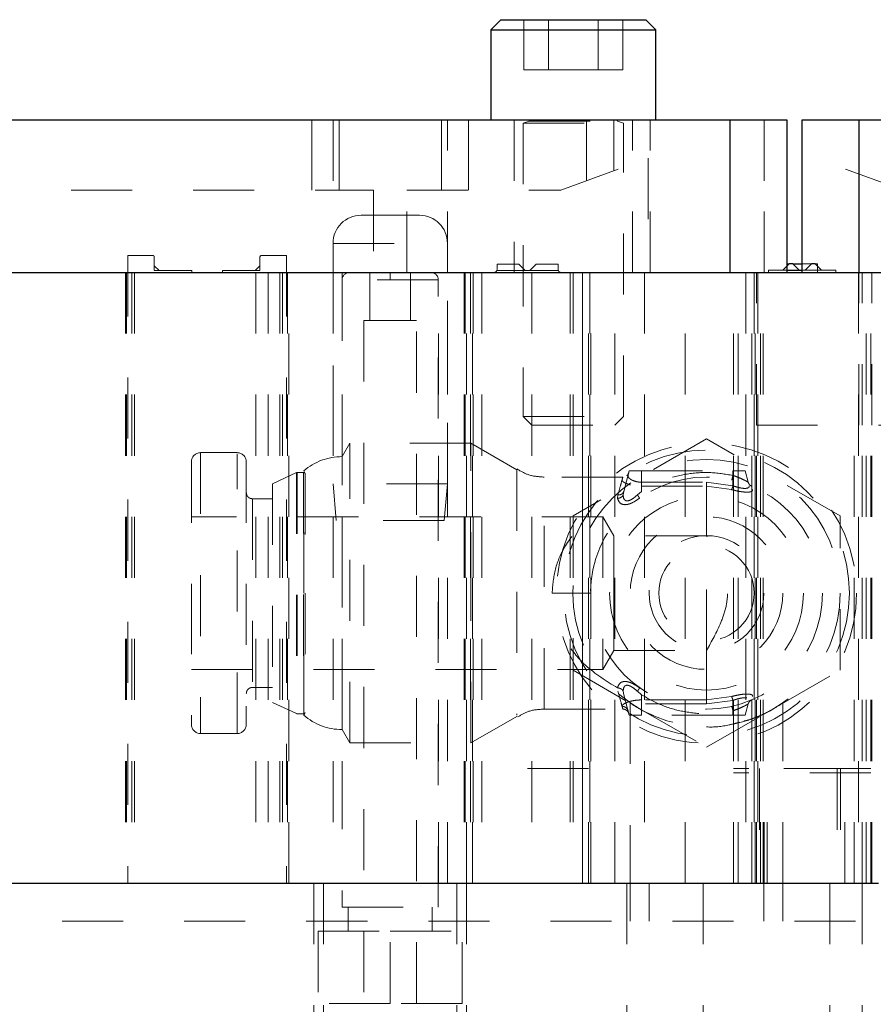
# Model space of a CAD drawing. Header units: inches. Extents: x 1880 to 2363, y -453 to -54.
# Tile 327 of 656: x 2041.17 to 2042.57, y -278.68 to -277.07. Entities that reach past the tile are written whole.
import ezdxf

# ---------------------------------------------------------------- set-up
doc = ezdxf.new("R2010")
doc.units = ezdxf.units.IN
doc.header["$LTSCALE"] = 0.5
doc.header["$MEASUREMENT"] = 0
doc.linetypes.add('HIDDEN', pattern=[0.225, 0.15, -0.075])
for name, color, linetype in [('DIE-M-S', 8, 'Continuous'), ('DIE-M-S2', 1, 'Continuous'), ('DIE-M-S3', 8, 'Continuous'), ('RAI-M-S', 8, 'Continuous'), ('SVD-M-S', 8, 'Continuous')]:
    doc.layers.add(name, color=color, linetype=linetype)

msp = doc.modelspace()

# ---------------------------------------------------------------- linework, layer by layer
at = {"layer": 'DIE-M-S', "linetype": 'Continuous', "lineweight": 25}
for p, q in [((2038.90679, -277.48637), (2042.60679, -277.48637)), ((2038.93179, -278.48637), (2042.58179, -278.48637))]:
    msp.add_line(p, q, dxfattribs=at)
at = {"layer": 'DIE-M-S', "linetype": 'HIDDEN', "lineweight": 18}
for p, q in [((2041.34791, -277.48637), (2041.34791, -278.48637)), ((2041.34985, -277.48637), (2041.34985, -278.48637)), ((2041.34985, -277.48637), (2041.34985, -278.48637)), ((2041.35833, -277.48637), (2041.35833, -278.48637)), ((2041.35833, -277.48637), (2041.35833, -278.48637)), ((2041.36275, -277.48637), (2041.36275, -278.48637)), ((2041.36275, -277.48637), (2041.36275, -278.48637)), ((2041.58179, -277.48637), (2041.58179, -278.48637)), ((2041.60084, -277.48637), (2041.60084, -278.48637)), ((2041.60525, -277.48637), (2041.60525, -278.48637)), ((2041.61373, -277.48637), (2041.61373, -278.48637)), ((2041.61567, -278.48637), (2041.61567, -277.48637)), ((2041.68804, -277.48637), (2041.68804, -278.48637)), ((2041.70279, -277.48637), (2041.70279, -278.48637)), ((2041.86079, -278.48637), (2041.86079, -277.48637)), ((2041.87554, -278.48637), (2041.87554, -277.48637)), ((2041.90291, -277.48637), (2041.90291, -278.48637)), ((2041.90485, -277.48637), (2041.90485, -278.48637)), ((2041.90485, -277.48637), (2041.90485, -278.48637)), ((2041.90679, -278.48637), (2041.90679, -277.48637)), ((2041.91333, -277.48637), (2041.91333, -278.48637)), ((2041.91679, -278.48637), (2041.91679, -277.48637)), ((2041.91775, -277.48637), (2041.91775, -278.48637)), ((2042.01379, -277.48637), (2042.01379, -278.48637)), ((2042.09679, -278.48637), (2042.09679, -277.48637)), ((2042.09679, -277.48637), (2042.09679, -278.29887)), ((2042.10679, -278.48637), (2042.10679, -277.48637)), ((2042.10873, -277.48637), (2042.10873, -278.48637)), ((2042.11067, -278.48637), (2042.11067, -277.48637)), ((2042.14979, -278.48637), (2042.14979, -277.48637)), ((2042.19829, -277.48637), (2042.19829, -278.48637)), ((2042.26529, -278.48637), (2042.26529, -277.48637)), ((2042.34429, -278.48637), (2042.34429, -277.48637)), ((2042.35179, -278.48637), (2042.35179, -277.48637)), ((2042.37429, -278.48637), (2042.37429, -277.48637)), ((2042.37791, -277.48637), (2042.37791, -278.48637)), ((2042.37985, -278.48637), (2042.37985, -277.48637)), ((2042.37985, -278.48637), (2042.37985, -277.48637)), ((2042.38833, -278.48637), (2042.38833, -277.48637)), ((2042.38833, -278.48637), (2042.38833, -277.48637)), ((2042.39275, -278.48637), (2042.39275, -277.48637)), ((2042.39275, -278.48637), (2042.39275, -277.48637)), ((2042.56179, -278.48637), (2042.56179, -277.48637)), ((2042.56179, -278.48637), (2042.56179, -277.48637)), ((2042.56929, -278.48637), (2042.56929, -277.48637)), ((2042.17502, -278.19126), (2042.17502, -278.48637)), ((2042.42502, -278.48637), (2042.42502, -278.19148))]:
    msp.add_line(p, q, dxfattribs=at)
for radius in [0.24581, 0.234, 0.219]:
    msp.add_circle((2042.30002, -278.01137), radius, dxfattribs=at)
for points, knots in [([(2042.17511, -278.19126), (2042.17609, -278.19192), (2042.17806, -278.19327), (2042.19153, -278.20229), (2042.20627, -278.20893), (2042.21311, -278.21201)], [0, 0, 0, 0, 0.3453829, 0.6962889, 1, 1, 1, 1]), ([(2042.36136, -278.2211), (2042.36416, -278.22043), (2042.37918, -278.21684), (2042.40091, -278.20603), (2042.41919, -278.19542), (2042.4264, -278.19026), (2042.42474, -278.19139), (2042.4246, -278.19148)], [0, 0, 0, 0, 0.0697224, 0.3736975, 0.7110293, 0.9762583, 1, 1, 1, 1]), ([(2042.3, -278.23037), (2042.30001, -278.23037), (2042.31228, -278.23155), (2042.33218, -278.22883), (2042.34842, -278.22445), (2042.35394, -278.22296)], [0, 0, 0, 0, 0.0006033, 0.6603477, 1, 1, 1, 1])]:
    msp.add_open_spline(points, degree=3, knots=knots, dxfattribs=at)
at = {"layer": 'DIE-M-S2', "linetype": 'HIDDEN', "lineweight": 18}
for p, q in [((2041.35179, -277.45837), (2041.39229, -277.45837)), ((2041.35179, -277.45837), (2041.35179, -278.48637)), ((2041.39529, -277.48313), (2041.39529, -277.46137)), ((2041.56829, -277.48313), (2041.56829, -277.46137)), ((2041.57129, -277.45837), (2041.61179, -277.45837)), ((2041.61179, -277.45837), (2041.61179, -278.48637)), ((2041.40315, -277.48313), (2041.39529, -277.47527)), ((2041.56829, -277.47527), (2041.56044, -277.48313)), ((2041.95679, -277.48137), (2041.9567, -277.48235)), ((2041.99265, -277.47263), (2041.95679, -277.47263)), ((2041.95679, -277.48137), (2041.95679, -277.47263)), ((2042.00315, -277.48313), (2041.99265, -277.47263)), ((2042.02094, -277.47263), (2042.01044, -277.48313)), ((2042.05679, -277.47263), (2042.02094, -277.47263)), ((2042.05679, -277.48137), (2042.05679, -277.47263)), ((2042.05689, -277.48235), (2042.05679, -277.48137)), ((2042.42494, -277.48263), (2042.43179, -277.47577)), ((2042.43519, -277.47237), (2042.44169, -277.47237)), ((2042.45679, -277.47237), (2042.48179, -277.47237)), ((2042.46164, -277.48263), (2042.47264, -277.47163)), ((2042.47264, -277.47163), (2042.47764, -277.47163)), ((2042.47764, -277.47163), (2042.48864, -277.48263)), ((2042.48179, -277.48263), (2042.48179, -277.47237)), ((2041.45679, -277.48313), (2041.39529, -277.48313)), ((2041.45679, -277.48637), (2041.45679, -277.48313)), ((2041.50679, -277.48313), (2041.50679, -277.48637)), ((2041.56829, -277.48313), (2041.50679, -277.48313)), ((2041.56179, -277.48637), (2041.56179, -278.48637)), ((2041.93179, -277.48637), (2041.93179, -278.48637)), ((2041.95179, -277.48637), (2042.06179, -277.48637)), ((2041.9567, -277.48235), (2041.95648, -277.48313)), ((2041.95648, -277.48313), (2042.05711, -277.48313)), ((2042.05711, -277.48313), (2042.05689, -277.48235)), ((2042.07679, -277.48637), (2042.07679, -278.48637)), ((2042.08179, -277.48637), (2042.08179, -278.48637)), ((2042.36429, -277.48637), (2042.36429, -278.48637)), ((2042.38179, -277.73637), (2042.38179, -277.48637)), ((2042.38429, -277.48637), (2042.38429, -278.48637)), ((2042.40179, -277.48263), (2042.40179, -277.48637)), ((2042.40179, -277.48263), (2042.43179, -277.48263)), ((2042.45679, -277.48263), (2042.51179, -277.48263)), ((2042.48179, -277.48637), (2042.48179, -277.48263)), ((2042.51179, -277.48263), (2042.51179, -277.48637)), ((2042.54929, -277.48637), (2042.54929, -278.48637)), ((2042.54962, -277.73637), (2042.54962, -277.48637)), ((2042.55479, -277.73637), (2042.55479, -277.48637)), ((2042.57105, -277.73637), (2042.57105, -277.48637)), ((2042.38179, -277.73637), (2042.71379, -277.73637)), ((2042.10679, -278.29837), (2041.90679, -278.29837)), ((2042.10679, -278.29887), (2041.90679, -278.29887)), ((2041.91679, -278.48637), (2041.91679, -278.29887)), ((2042.09679, -278.29887), (2042.09679, -278.48637)), ((2042.56929, -278.29837), (2042.34429, -278.29837)), ((2042.38679, -278.29887), (2042.38679, -278.48637)), ((2042.52679, -278.29887), (2042.38679, -278.29887)), ((2042.39429, -278.48637), (2042.39429, -278.29887)), ((2042.39929, -278.48637), (2042.39929, -278.29887)), ((2042.51429, -278.29887), (2042.51429, -278.48637)), ((2042.51929, -278.29887), (2042.51929, -278.48637)), ((2042.52679, -278.48637), (2042.52679, -278.29887)), ((2042.56929, -278.30587), (2042.34429, -278.30587))]:
    msp.add_line(p, q, dxfattribs=at)
at = {"layer": 'DIE-M-S2', "linetype": 'Continuous', "lineweight": 25}
for p, q in [((2042.43179, -277.47577), (2042.43594, -277.47163)), ((2042.43179, -277.47237), (2042.43519, -277.47237)), ((2042.43594, -277.47163), (2042.44094, -277.47163)), ((2042.44094, -277.47163), (2042.45194, -277.48263)), ((2042.44169, -277.47237), (2042.45679, -277.47237)), ((2042.43179, -277.48263), (2042.45679, -277.48263))]:
    msp.add_line(p, q, dxfattribs=at)
at = {"layer": 'DIE-M-S2', "linetype": 'HIDDEN', "lineweight": 18}
for centre, radius, start, end in [((2041.39229, -277.46137), 0.003, 0, 90), ((2041.57129, -277.46137), 0.003, 90, 180), ((2041.95179, -277.48137), 0.005, 270, 339.48857), ((2042.06179, -277.48137), 0.005, 200.51143, 270)]:
    msp.add_arc(centre, radius, start, end, dxfattribs=at)
at = {"layer": 'DIE-M-S3', "linetype": 'HIDDEN', "lineweight": 18}
for p, q in [((2041.86053, -277.49819), (2041.70305, -277.49819)), ((2041.70305, -277.49819), (2041.70305, -278.52574)), ((2041.74833, -277.48637), (2041.74833, -277.56511)), ((2041.78179, -277.49819), (2041.86053, -277.49819)), ((2041.81526, -277.56511), (2041.81526, -277.48637)), ((2041.86053, -278.52574), (2041.86053, -277.49819)), ((2041.73848, -277.56511), (2041.8251, -277.56511)), ((2041.73848, -277.56511), (2041.73848, -278.68322)), ((2041.8251, -278.68322), (2041.8251, -277.56511)), ((2042.38179, -277.73637), (2042.71379, -277.73637)), ((2042.38179, -278.48637), (2042.38179, -277.73637)), ((2042.54179, -278.48637), (2042.54179, -277.73637)), ((2042.55479, -278.48637), (2042.55479, -277.73637)), ((2042.57105, -278.48637), (2042.57105, -277.73637)), ((2041.65679, -278.48637), (2041.65679, -278.98637)), ((2041.67242, -278.48637), (2041.67242, -278.98637)), ((2041.89117, -278.98637), (2041.89117, -278.48637)), ((2041.90679, -278.98637), (2041.90679, -278.48637)), ((2042.16929, -278.48637), (2042.16929, -278.98637)), ((2042.17502, -278.54887), (2042.17502, -278.48637)), ((2042.20627, -278.54887), (2042.20627, -278.48637)), ((2042.29429, -278.98637), (2042.29429, -278.48637)), ((2042.39377, -278.54887), (2042.39377, -278.48637)), ((2042.42502, -278.54887), (2042.42502, -278.48637)), ((2042.50179, -278.98637), (2042.50179, -278.48637)), ((2042.55479, -278.98637), (2042.55479, -278.48637)), ((2041.70305, -278.52574), (2041.86053, -278.52574)), ((2041.71289, -278.52574), (2041.71289, -278.56511)), ((2041.85069, -278.56511), (2041.85069, -278.52574)), ((2040.64429, -278.54887), (2042.57554, -278.54887)), ((2041.66368, -278.56511), (2041.78179, -278.56511)), ((2041.66368, -278.56511), (2041.66368, -278.68322)), ((2041.78179, -278.68322), (2041.78179, -278.56511)), ((2041.78179, -278.56511), (2041.8999, -278.56511)), ((2041.8999, -278.68322), (2041.8999, -278.56511)), ((2041.78179, -278.68322), (2041.66368, -278.68322)), ((2041.8999, -278.68322), (2041.78179, -278.68322))]:
    msp.add_line(p, q, dxfattribs=at)
at = {"layer": 'DIE-M-S3', "linetype": 'Continuous', "lineweight": 25}
msp.add_line((2038.93179, -278.48637), (2042.58179, -278.48637), dxfattribs=at)
at = {"layer": 'DIE-M-S3', "linetype": 'HIDDEN', "lineweight": 18}
for centre, start, end in [((2041.71486, -277.49819), 90, 180), ((2041.84872, -277.49819), 0, 90)]:
    msp.add_arc(centre, 0.01181, start, end, dxfattribs=at)
msp.add_open_spline([(2041.78179, -277.49819), (2041.78179, -277.49651), (2041.78179, -277.49303), (2041.78179, -277.48907), (2041.78179, -277.48676), (2041.78179, -277.4865), (2041.78179, -277.48637)], degree=3, knots=[0, 0, 0, 0, 0.2702613, 0.5624294, 0.7897364, 1, 1, 1, 1], dxfattribs=at)
at = {"layer": 'RAI-M-S', "linetype": 'Continuous', "lineweight": 25}
for p, q in [((2038.92479, -277.23637), (2042.33879, -277.23637)), ((2042.33879, -277.48637), (2042.33879, -277.23637)), ((2042.33879, -277.23637), (2042.43179, -277.23637)), ((2042.43179, -277.23637), (2042.43179, -277.48637)), ((2042.45679, -277.48637), (2042.45679, -277.23637)), ((2042.45679, -277.23637), (2042.54979, -277.23637)), ((2042.54979, -277.23637), (2042.54979, -277.48637)), ((2042.54979, -277.23637), (2044.23691, -277.23637))]:
    msp.add_line(p, q, dxfattribs=at)
at = {"layer": 'RAI-M-S', "linetype": 'HIDDEN', "lineweight": 18}
for p, q in [((2041.65335, -277.23637), (2041.65335, -277.35137)), ((2041.65335, -277.35137), (2041.65335, -277.23637)), ((2041.68804, -277.23637), (2041.68804, -277.48637)), ((2041.69795, -277.35137), (2041.69795, -277.23637)), ((2041.69795, -277.23637), (2041.69795, -277.35137)), ((2041.86564, -277.23637), (2041.86564, -277.35137)), ((2041.86564, -277.35137), (2041.86564, -277.23637)), ((2041.87554, -277.48637), (2041.87554, -277.23637)), ((2041.91024, -277.35137), (2041.91024, -277.23637)), ((2041.91024, -277.23637), (2041.91024, -277.35137)), ((2041.98479, -277.23637), (2041.98479, -277.48637)), ((2042.10335, -277.23637), (2042.10335, -277.33602)), ((2042.10335, -277.33602), (2042.10335, -277.23637)), ((2042.14795, -277.31979), (2042.14795, -277.23637)), ((2042.14795, -277.23637), (2042.14795, -277.31979)), ((2042.17879, -277.48637), (2042.17879, -277.23637)), ((2042.20781, -277.48637), (2042.20781, -277.23637)), ((2042.20781, -277.48637), (2042.20781, -277.23637)), ((2042.33879, -277.23637), (2042.33879, -277.48637)), ((2042.39455, -277.23637), (2042.39455, -277.48637)), ((2042.39455, -277.48637), (2042.39455, -277.23637)), ((2042.54979, -277.32522), (2042.54979, -277.23637)), ((2042.54979, -277.23637), (2042.54979, -277.32522)), ((2042.54979, -277.48637), (2042.54979, -277.23637)), ((2042.06116, -277.35137), (2042.20466, -277.29914)), ((2042.20466, -277.29914), (2042.20466, -277.48637)), ((2042.62164, -277.35137), (2042.45679, -277.29137)), ((2041.05892, -277.35137), (2041.75466, -277.35137)), ((2041.75466, -277.35137), (2041.75466, -277.48637)), ((2041.80892, -277.35137), (2042.06116, -277.35137)), ((2041.80892, -277.48637), (2041.80892, -277.35137))]:
    msp.add_line(p, q, dxfattribs=at)
at = {"layer": 'SVD-M-S', "linetype": 'Continuous', "lineweight": 25}
for p, q in [((2041.96319, -277.07237), (2041.94679, -277.08877)), ((2041.96319, -277.07237), (2042.20039, -277.07237)), ((2042.21679, -277.08877), (2042.20039, -277.07237)), ((2041.94679, -277.08877), (2041.94679, -277.23637)), ((2041.94679, -277.08877), (2042.21679, -277.08877)), ((2042.21679, -277.23637), (2042.21679, -277.08877))]:
    msp.add_line(p, q, dxfattribs=at)
at = {"layer": 'SVD-M-S', "linetype": 'HIDDEN', "lineweight": 18}
for p, q in [((2042.0006, -277.15437), (2042.0006, -277.07237)), ((2042.0412, -277.15437), (2042.0412, -277.07237)), ((2042.12239, -277.15437), (2042.12239, -277.07237)), ((2042.16298, -277.15437), (2042.16298, -277.07237)), ((2042.0006, -277.15437), (2042.0412, -277.15437)), ((2042.0412, -277.15437), (2042.12239, -277.15437)), ((2042.12239, -277.15437), (2042.16298, -277.15437)), ((2041.99979, -277.23637), (2041.99979, -277.23677)), ((2041.99979, -277.23677), (2042.16379, -277.23677)), ((2042.0096, -277.2383), (2041.99979, -277.24186)), ((2042.0096, -277.2383), (2042.15399, -277.2383)), ((2042.16379, -277.24186), (2042.15399, -277.2383)), ((2042.16379, -277.23677), (2042.16379, -277.23637)), ((2041.99979, -277.24186), (2042.16379, -277.24186)), ((2041.99979, -277.24186), (2041.99979, -277.72237)), ((2042.16379, -277.72237), (2042.16379, -277.24186)), ((2041.82954, -277.39262), (2041.73404, -277.39262)), ((2041.68804, -277.43862), (2041.87554, -277.43862)), ((2041.68804, -277.43862), (2041.68804, -277.83262)), ((2041.87554, -277.83262), (2041.87554, -277.43862)), ((2041.99979, -277.72237), (2042.16379, -277.72237)), ((2041.99979, -277.72237), (2042.01379, -277.73637)), ((2042.14979, -277.73637), (2042.16379, -277.72237)), ((2042.01379, -277.73637), (2042.14979, -277.73637)), ((2041.71572, -277.76587), (2041.70302, -277.78787)), ((2041.71572, -278.25687), (2041.71572, -277.76587)), ((2041.91389, -277.76587), (2041.71572, -277.76587)), ((2041.91389, -278.01137), (2041.91389, -277.76587)), ((2041.98913, -277.80932), (2041.91389, -277.76587)), ((2042.30002, -277.75878), (2042.08127, -277.88508)), ((2042.51877, -277.88508), (2042.30002, -277.75878)), ((2041.53102, -277.78137), (2041.47102, -277.78137)), ((2041.47102, -277.78183), (2041.47102, -278.24092)), ((2041.53102, -278.24137), (2041.53102, -277.78319)), ((2041.70302, -278.23487), (2041.70302, -277.78787)), ((2041.54602, -277.79637), (2041.54602, -278.22637)), ((2041.62809, -277.81416), (2041.58902, -277.83237)), ((2041.62809, -277.81416), (2041.62809, -278.20676)), ((2041.63976, -277.81387), (2041.62936, -277.81387)), ((2041.62936, -277.81433), (2041.62936, -278.20841)), ((2041.63976, -277.81387), (2041.63976, -278.20703)), ((2041.64002, -278.01137), (2041.64002, -277.81132)), ((2041.64236, -277.81537), (2041.64002, -277.81132)), ((2041.64236, -277.81537), (2041.64236, -278.01137)), ((2041.98913, -277.80932), (2041.98913, -278.21155)), ((2042.1644, -277.84478), (2042.17335, -277.81137)), ((2042.19335, -277.81137), (2042.17335, -277.81137)), ((2042.19335, -277.81137), (2042.19335, -277.84478)), ((2042.19335, -277.81137), (2042.34335, -277.81137)), ((2042.19335, -277.82977), (2042.19335, -277.81137)), ((2042.34335, -277.81871), (2042.34335, -277.81137)), ((2042.34335, -277.81137), (2042.36335, -277.81137)), ((2042.34335, -277.81137), (2042.34335, -277.83563)), ((2042.36828, -277.82977), (2042.36335, -277.81137)), ((2041.58902, -277.83237), (2041.58902, -278.19037)), ((2041.87554, -277.83262), (2041.68804, -277.83262)), ((2041.68804, -277.83262), (2041.69329, -277.89262)), ((2041.87029, -277.89262), (2041.87554, -277.83262)), ((2042.16289, -277.82137), (2042.03413, -277.82137)), ((2042.03413, -278.20137), (2042.03413, -277.82314)), ((2042.19335, -277.82977), (2042.30002, -277.82977)), ((2042.19335, -277.83639), (2042.30002, -277.83639)), ((2042.30002, -277.82977), (2042.30002, -277.83639)), ((2042.30002, -277.82977), (2042.34335, -277.83563)), ((2042.30002, -277.83639), (2042.34119, -277.84196)), ((2042.30002, -277.83639), (2042.30002, -277.91737)), ((2042.15414, -277.85614), (2042.15474, -277.85065)), ((2042.16357, -277.85056), (2042.1644, -277.84478)), ((2042.18678, -277.85056), (2042.19335, -277.84478)), ((2041.55602, -277.85687), (2041.55602, -278.16587)), ((2041.58902, -277.85687), (2041.55602, -277.85687)), ((2042.08127, -277.88508), (2042.08127, -278.13767)), ((2042.51877, -278.13767), (2042.51877, -277.88508)), ((2042.13002, -277.88637), (2041.45602, -277.88637)), ((2041.87029, -277.89262), (2041.69329, -277.89262)), ((2042.13002, -277.88637), (2042.13002, -278.13637)), ((2042.14792, -277.91737), (2042.13002, -277.88637)), ((2042.14792, -277.91737), (2042.14792, -278.01137)), ((2042.30002, -277.91737), (2042.14792, -277.91737)), ((2042.30002, -278.10537), (2042.30002, -277.91737)), ((2041.64002, -278.21143), (2041.64002, -278.01137)), ((2041.64236, -278.01137), (2041.64236, -278.20737)), ((2041.91389, -278.25687), (2041.91389, -278.01137)), ((2042.14792, -278.01137), (2042.14792, -278.10537)), ((2042.13002, -278.13637), (2042.14792, -278.10537)), ((2042.14792, -278.10537), (2042.30002, -278.10537)), ((2042.30002, -278.10537), (2042.30002, -278.18636)), ((2041.45602, -278.13637), (2042.13002, -278.13637)), ((2042.08127, -278.13767), (2042.18451, -278.19728)), ((2042.4156, -278.19723), (2042.51877, -278.13767)), ((2041.55602, -278.16587), (2041.58902, -278.16587)), ((2042.1644, -278.17797), (2042.16357, -278.17219)), ((2042.19335, -278.17797), (2042.18678, -278.17219)), ((2041.58902, -278.19037), (2041.62809, -278.20859)), ((2042.1644, -278.17797), (2042.17335, -278.21137)), ((2042.19335, -278.17797), (2042.19335, -278.21137)), ((2042.30002, -278.18636), (2042.19335, -278.18636)), ((2042.34119, -278.18079), (2042.30002, -278.18636)), ((2042.30002, -278.18636), (2042.30002, -278.19298)), ((2042.30002, -278.19298), (2042.34335, -278.18712)), ((2042.34335, -278.18712), (2042.34335, -278.21137)), ((2041.64002, -278.21143), (2041.64236, -278.20737)), ((2042.03413, -278.20137), (2042.16289, -278.20137)), ((2042.17139, -278.20404), (2042.17264, -278.20873)), ((2042.17276, -278.20919), (2042.17153, -278.20616)), ((2042.19335, -278.19298), (2042.19335, -278.21137)), ((2042.30002, -278.19298), (2042.19335, -278.19298)), ((2042.19623, -278.20404), (2042.30002, -278.26397)), ((2042.30002, -278.26397), (2042.40455, -278.20361)), ((2042.34335, -278.20404), (2042.34335, -278.21137)), ((2042.36828, -278.19298), (2042.36335, -278.21137)), ((2041.62936, -278.20887), (2041.63976, -278.20887)), ((2041.91389, -278.25687), (2041.98913, -278.21343)), ((2042.19335, -278.21137), (2042.17335, -278.21137)), ((2042.34335, -278.21137), (2042.19335, -278.21137)), ((2042.36335, -278.21137), (2042.34335, -278.21137)), ((2041.70302, -278.23487), (2041.71572, -278.25687)), ((2041.47102, -278.24137), (2041.53102, -278.24137)), ((2041.71572, -278.25687), (2041.91389, -278.25687))]:
    msp.add_line(p, q, dxfattribs=at)
for radius in [0.19, 0.15875, 0.125, 0.094, 0.07813]:
    msp.add_circle((2042.30002, -278.01137), radius, dxfattribs=at)
for centre, radius, start, end in [((2042.00933, -277.23756), 0.000787, 290, 90), ((2042.15426, -277.23756), 0.000787, 90, 250), ((2041.73404, -277.43862), 0.046, 90, 180), ((2041.82954, -277.43862), 0.046, 0, 90), ((2041.47102, -277.79637), 0.015, 90, 180), ((2041.53102, -277.79637), 0.015, 0, 90), ((2041.70302, -277.88425), 0.09637, 90, 130.82125), ((2041.62936, -277.81687), 0.003, 90, 115), ((2041.63976, -277.81687), 0.003, 30, 90), ((2041.63976, -278.20587), 0.003, 270, 330), ((2041.62936, -278.20587), 0.003, 245, 270), ((2041.70302, -278.1385), 0.09637, 229.17875, 270), ((2041.47102, -278.22637), 0.015, 180, 270), ((2041.53102, -278.22637), 0.015, 270, 0)]:
    msp.add_arc(centre, radius, start, end, dxfattribs=at)
for points, knots in [([(2041.45602, -277.79637), (2041.45602, -277.79925), (2041.45602, -277.80366), (2041.45602, -277.83047), (2041.45602, -277.85822), (2041.45602, -277.89267), (2041.45602, -277.94272), (2041.45602, -277.98433), (2041.45602, -278.01137)], [0, 0, 0, 0, 0.2394568, 0.3683607, 0.5, 0.6316393, 0.7605432, 1, 1, 1, 1]), ([(2042.03413, -277.82137), (2042.02552, -277.82088), (2042.0096, -277.81996), (2041.99593, -277.81185), (2041.98966, -277.80814)], [0, 0, 0, 0, 0.5415431, 1, 1, 1, 1]), ([(2042.16925, -277.81918), (2042.1701, -277.81837), (2042.17174, -277.81679), (2042.17242, -277.81462), (2042.17276, -277.81356)], [0, 0, 0, 0, 0.5145152, 1, 1, 1, 1]), ([(2042.17254, -277.8144), (2042.17258, -277.81425), (2042.17292, -277.813), (2042.1721, -277.81604), (2042.17139, -277.81871)], [0, 0, 0, 0, 0.1170782, 1, 1, 1, 1]), ([(2042.17139, -277.81871), (2042.17148, -277.81979), (2042.17166, -277.82196), (2042.17562, -277.8252), (2042.18011, -277.82736), (2042.18417, -277.8287), (2042.18857, -277.82959), (2042.19179, -277.82971), (2042.19335, -277.82977)], [0, 0, 0, 0, 0.2499935, 0.5021453, 0.6386765, 0.7531579, 0.8799603, 1, 1, 1, 1]), ([(2042.34335, -277.81871), (2042.33052, -277.81661), (2042.30486, -277.8124), (2042.26572, -277.8158), (2042.22761, -277.82578), (2042.20481, -277.83842), (2042.19335, -277.84478)], [0, 0, 0, 0, 0.2489015, 0.4975118, 0.747418, 1, 1, 1, 1]), ([(2042.34119, -277.82589), (2042.34127, -277.82581), (2042.34143, -277.82563), (2042.34196, -277.82407), (2042.34262, -277.82171), (2042.34311, -277.8197), (2042.34335, -277.81871)], [0, 0, 0, 0, 0.2420092, 0.4984772, 0.7557703, 1, 1, 1, 1]), ([(2042.36828, -277.82977), (2042.36818, -277.82971), (2042.36797, -277.82958), (2042.36636, -277.8287), (2042.36389, -277.82737), (2042.3596, -277.8252), (2042.35268, -277.82196), (2042.34645, -277.81979), (2042.34335, -277.81871)], [0, 0, 0, 0, 0.1201399, 0.2468608, 0.3613044, 0.4978623, 0.7500165, 1, 1, 1, 1]), ([(2042.15474, -277.85065), (2042.15644, -277.84462), (2042.15979, -277.83274), (2042.16253, -277.82303), (2042.16278, -277.82216), (2042.16289, -277.82175)], [0, 0, 0, 0, 0.3528085, 0.6951475, 1, 1, 1, 1]), ([(2042.16173, -277.82589), (2042.16172, -277.82638), (2042.16171, -277.82737), (2042.16342, -277.82911), (2042.16629, -277.83092), (2042.17033, -277.8327), (2042.17379, -277.83371), (2042.17551, -277.83421)], [0, 0, 0, 0, 0.1964416, 0.3944801, 0.5974303, 0.800625, 1, 1, 1, 1]), ([(2042.34119, -277.84196), (2042.34132, -277.84164), (2042.3416, -277.841), (2042.34214, -277.83949), (2042.34273, -277.83769), (2042.34315, -277.83631), (2042.34335, -277.83563)], [0, 0, 0, 0, 0.2467449, 0.4999991, 0.7532537, 1, 1, 1, 1]), ([(2042.34335, -277.83563), (2042.34517, -277.83627), (2042.34865, -277.8375), (2042.35392, -277.83889), (2042.35876, -277.83975), (2042.3631, -277.84008), (2042.3652, -277.8398), (2042.36626, -277.83966)], [0, 0, 0, 0, 0.211385, 0.4036353, 0.6067975, 0.8034451, 1, 1, 1, 1]), ([(2042.36626, -277.83966), (2042.36713, -277.83941), (2042.36882, -277.83891), (2042.37003, -277.8375), (2042.36991, -277.83627), (2042.36985, -277.83563)], [0, 0, 0, 0, 0.334917, 0.651967, 1, 1, 1, 1]), ([(2041.55602, -277.85687), (2041.55508, -277.8568), (2041.55294, -277.85662), (2041.55011, -277.85515), (2041.54786, -277.85289), (2041.54633, -277.85012), (2041.54613, -277.84798), (2041.54602, -277.84687)], [0, 0, 0, 0, 0.180825, 0.4095525, 0.5903775, 0.7897952, 1, 1, 1, 1]), ([(2042.16357, -277.85056), (2042.16315, -277.85131), (2042.1623, -277.85286), (2042.16, -277.85466), (2042.1572, -277.85588), (2042.15514, -277.85606), (2042.15414, -277.85614)], [0, 0, 0, 0, 0.2439708, 0.5000063, 0.7560382, 1, 1, 1, 1]), ([(2042.15474, -277.85065), (2042.15582, -277.85065), (2042.15805, -277.85063), (2042.16104, -277.8494), (2042.16337, -277.8474), (2042.16406, -277.84564), (2042.1644, -277.84478)], [0, 0, 0, 0, 0.2427428, 0.5000004, 0.7572578, 1, 1, 1, 1]), ([(2042.16357, -277.85056), (2042.16362, -277.85217), (2042.16371, -277.85501), (2042.16509, -277.85824), (2042.16715, -277.86003), (2042.16984, -277.86063), (2042.17313, -277.86001), (2042.17705, -277.85821), (2042.18173, -277.85499), (2042.18495, -277.85216), (2042.18678, -277.85056)], [0, 0, 0, 0, 0.1703651, 0.3011995, 0.4056816, 0.5005288, 0.5956973, 0.7006313, 0.8305043, 1, 1, 1, 1]), ([(2042.19046, -277.85614), (2042.19043, -277.85606), (2042.19037, -277.85588), (2042.18958, -277.85466), (2042.18837, -277.85286), (2042.1873, -277.85131), (2042.18678, -277.85056)], [0, 0, 0, 0, 0.2439632, 0.4999952, 0.75603, 1, 1, 1, 1]), ([(2042.34119, -277.84196), (2042.34356, -277.84258), (2042.34823, -277.8438), (2042.35508, -277.84511), (2042.36131, -277.84591), (2042.36664, -277.84616), (2042.3709, -277.84587), (2042.37389, -277.84505), (2042.37563, -277.84375), (2042.37557, -277.84256), (2042.37554, -277.84196)], [0, 0, 0, 0, 0.1314575, 0.2583214, 0.3826687, 0.5065667, 0.6271707, 0.7483349, 0.8719717, 1, 1, 1, 1]), ([(2042.04702, -278.01137), (2042.04814, -277.99807), (2042.05049, -277.97032), (2042.06979, -277.92885), (2042.10381, -277.88708), (2042.13592, -277.86734), (2042.15414, -277.85614)], [0, 0, 0, 0, 0.18374305, 0.38325524, 0.65022818, 1, 1, 1, 1]), ([(2042.1665, -277.86662), (2042.16499, -277.86648), (2042.16189, -277.86621), (2042.15676, -277.86324), (2042.15521, -277.85905), (2042.15414, -277.85614)], [0, 0, 0, 0, 0.2251045, 0.4621105, 1, 1, 1, 1]), ([(2042.19047, -277.85614), (2042.18607, -277.85904), (2042.17973, -277.86322), (2042.17156, -277.8662), (2042.16816, -277.86648), (2042.1665, -277.86662)], [0, 0, 0, 0, 0.5355352, 0.7725804, 1, 1, 1, 1]), ([(2042.30002, -278.10537), (2042.30833, -278.09055), (2042.32115, -278.06768), (2042.33287, -278.0341), (2042.33544, -278.00767), (2042.32913, -277.97204), (2042.31464, -277.94323), (2042.30287, -277.92241), (2042.30002, -277.91737)], [0, 0, 0, 0, 0.2633513, 0.4062956, 0.5168653, 0.6274729, 0.9099334, 1, 1, 1, 1]), ([(2041.45602, -278.01137), (2041.45602, -278.03842), (2041.45602, -278.08003), (2041.45602, -278.13008), (2041.45602, -278.16453), (2041.45602, -278.19227), (2041.45602, -278.21908), (2041.45602, -278.2235), (2041.45602, -278.22637)], [0, 0, 0, 0, 0.2394568, 0.3683607, 0.5, 0.6316393, 0.7605432, 1, 1, 1, 1]), ([(2042.11002, -278.01137), (2042.10918, -278.01137), (2042.10788, -278.01137), (2042.10003, -278.01137), (2042.0919, -278.01137), (2042.0818, -278.01137), (2042.06714, -278.01137), (2042.05494, -278.01137), (2042.04702, -278.01137)], [0, 0, 0, 0, 0.2394567, 0.3683606, 0.5, 0.6316395, 0.7605433, 1, 1, 1, 1]), ([(2042.15414, -278.16661), (2042.13593, -278.15541), (2042.10381, -278.13567), (2042.06979, -278.0939), (2042.05049, -278.05243), (2042.04814, -278.02468), (2042.04702, -278.01137)], [0, 0, 0, 0, 0.349724, 0.6167216, 0.8162417, 1, 1, 1, 1]), ([(2042.15414, -278.16661), (2042.1552, -278.16368), (2042.15674, -278.15947), (2042.16192, -278.1566), (2042.16639, -278.1559), (2042.1716, -278.15662), (2042.1797, -278.15949), (2042.18606, -278.1637), (2042.19047, -278.16661)], [0, 0, 0, 0, 0.26903826, 0.38759583, 0.50021006, 0.6138634, 0.7323325, 1, 1, 1, 1]), ([(2041.54602, -278.17587), (2041.54613, -278.17477), (2041.54633, -278.17263), (2041.54786, -278.16986), (2041.55011, -278.1676), (2041.55294, -278.16613), (2041.55508, -278.16595), (2041.55602, -278.16587)], [0, 0, 0, 0, 0.2102048, 0.4096225, 0.5904475, 0.819175, 1, 1, 1, 1]), ([(2042.16357, -278.17219), (2042.16316, -278.17145), (2042.16232, -278.16991), (2042.16004, -278.16811), (2042.15723, -278.16687), (2042.15516, -278.1667), (2042.15414, -278.16661)], [0, 0, 0, 0, 0.2404859, 0.4952191, 0.7525175, 1, 1, 1, 1]), ([(2042.16289, -278.201), (2042.16278, -278.2006), (2042.16254, -278.19974), (2042.1598, -278.19006), (2042.15644, -278.17813), (2042.15474, -278.1721)], [0, 0, 0, 0, 0.30224125, 0.64717296, 1, 1, 1, 1]), ([(2042.16357, -278.17219), (2042.1637, -278.16973), (2042.16389, -278.16604), (2042.16664, -278.16292), (2042.16978, -278.16203), (2042.17379, -278.16292), (2042.17976, -278.16605), (2042.18397, -278.16973), (2042.18678, -278.17219)], [0, 0, 0, 0, 0.2587786, 0.3874383, 0.5000123, 0.6127889, 0.7412337, 1, 1, 1, 1]), ([(2042.18678, -278.17219), (2042.1873, -278.17144), (2042.18837, -278.16989), (2042.18958, -278.16809), (2042.19037, -278.16687), (2042.19043, -278.16669), (2042.19046, -278.16661)], [0, 0, 0, 0, 0.2439734, 0.500007, 0.7560379, 1, 1, 1, 1]), ([(2042.17551, -278.18854), (2042.17379, -278.18904), (2042.17033, -278.19004), (2042.16629, -278.19183), (2042.16342, -278.19364), (2042.16171, -278.19538), (2042.16172, -278.19637), (2042.16173, -278.19686)], [0, 0, 0, 0, 0.199484, 0.4025099, 0.6055718, 0.8035156, 1, 1, 1, 1]), ([(2042.19335, -278.18636), (2042.19126, -278.18641), (2042.1871, -278.18652), (2042.18098, -278.18729), (2042.17736, -278.18812), (2042.17551, -278.18854)], [0, 0, 0, 0, 0.3289463, 0.6564005, 1, 1, 1, 1]), ([(2042.19335, -278.17797), (2042.20481, -278.18432), (2042.22761, -278.19697), (2042.26572, -278.20695), (2042.30486, -278.21035), (2042.33052, -278.20614), (2042.34335, -278.20404)], [0, 0, 0, 0, 0.2525837, 0.5024893, 0.751099, 1, 1, 1, 1]), ([(2042.37554, -278.18079), (2042.37557, -278.18019), (2042.37563, -278.179), (2042.3739, -278.1777), (2042.37092, -278.17689), (2042.36666, -278.17659), (2042.36133, -278.17683), (2042.3551, -278.17764), (2042.34824, -278.17895), (2042.34357, -278.18017), (2042.34119, -278.18079)], [0, 0, 0, 0, 0.1278516, 0.2513319, 0.3723531, 0.4928195, 0.6168557, 0.741346, 0.8683659, 1, 1, 1, 1]), ([(2042.34119, -278.18079), (2042.34131, -278.18108), (2042.34157, -278.18168), (2042.34209, -278.18311), (2042.34269, -278.18493), (2042.34313, -278.18638), (2042.34335, -278.18712)], [0, 0, 0, 0, 0.22724043, 0.47292215, 0.7326437, 1, 1, 1, 1]), ([(2042.36626, -278.18308), (2042.3652, -278.18295), (2042.3631, -278.18267), (2042.35875, -278.183), (2042.35392, -278.18386), (2042.34865, -278.18524), (2042.34517, -278.18648), (2042.34335, -278.18712)], [0, 0, 0, 0, 0.1964998, 0.3932301, 0.5963372, 0.7886424, 1, 1, 1, 1]), ([(2041.99056, -278.21416), (2041.99654, -278.21063), (2042.00993, -278.20273), (2042.02551, -278.20186), (2042.03413, -278.20137)], [0, 0, 0, 0, 0.4465768, 1, 1, 1, 1]), ([(2042.16173, -278.19686), (2042.16279, -278.19694), (2042.16497, -278.19711), (2042.16792, -278.19868), (2042.17027, -278.20103), (2042.17102, -278.20305), (2042.17139, -278.20404)], [0, 0, 0, 0, 0.2420088, 0.4984766, 0.7557698, 1, 1, 1, 1]), ([(2042.16173, -278.19686), (2042.16245, -278.19942), (2042.16325, -278.20228), (2042.16293, -278.20112), (2042.16289, -278.201)], [0, 0, 0, 0, 0.8948337, 1, 1, 1, 1]), ([(2042.163, -278.20137), (2042.16381, -278.20143), (2042.16548, -278.20155), (2042.16786, -278.20252), (2042.17001, -278.20404), (2042.17103, -278.20546), (2042.17153, -278.20616)], [0, 0, 0, 0, 0.2379126, 0.4890881, 0.7459899, 1, 1, 1, 1]), ([(2042.34119, -278.19686), (2042.34127, -278.19694), (2042.34144, -278.19712), (2042.34196, -278.19869), (2042.34262, -278.20104), (2042.34311, -278.20306), (2042.34335, -278.20404)], [0, 0, 0, 0, 0.2431196, 0.5000043, 0.7568865, 1, 1, 1, 1]), ([(2042.34335, -278.20404), (2042.34645, -278.20296), (2042.35268, -278.20079), (2042.3596, -278.19755), (2042.36389, -278.19538), (2042.36636, -278.19405), (2042.36797, -278.19316), (2042.36818, -278.19304), (2042.36828, -278.19298)], [0, 0, 0, 0, 0.2499832, 0.5021377, 0.6387418, 0.7531398, 0.879895, 1, 1, 1, 1])]:
    msp.add_open_spline(points, degree=3, knots=knots, dxfattribs=at)
for points in [[(2042.37404, -277.83639), (2042.37337, -277.83605), (2042.37201, -277.83537), (2042.37034, -277.83379), (2042.36901, -277.83192), (2042.36852, -277.83049), (2042.36828, -277.82977)], [(2042.37404, -278.18636), (2042.37337, -278.1867), (2042.37201, -278.18738), (2042.37034, -278.18896), (2042.36901, -278.19083), (2042.36852, -278.19226), (2042.36828, -278.19298)]]:
    msp.add_open_spline(points, degree=3, dxfattribs=at)

doc.saveas('drawing.dxf')
